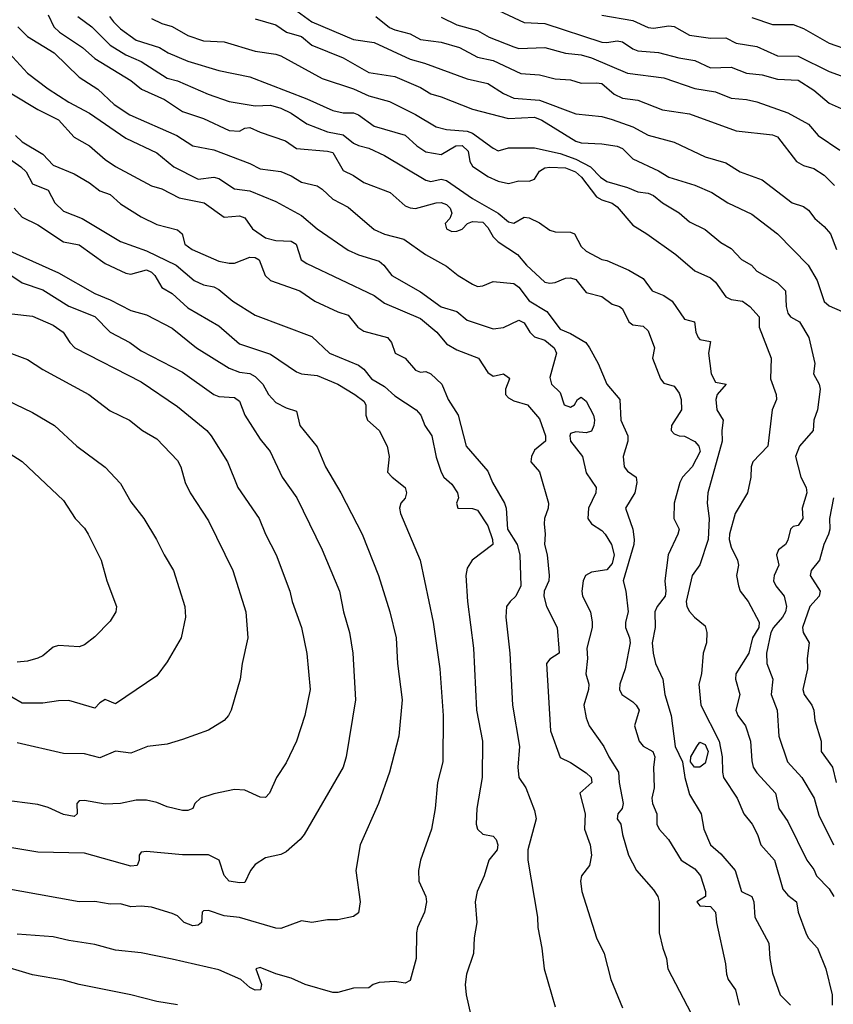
# Model space of a CAD drawing. Header units: metres. Extents: x -46681 to -43747, y -240911 to -237677.
# Tile 637 of 656: x -45346 to -45267, y -239050 to -238955. Entities that reach past the tile are written whole.
import ezdxf

# ---------------------------------------------------------------- set-up
doc = ezdxf.new("R2010")
doc.units = ezdxf.units.M
doc.layers.add('CONTOUR_INDEX', color=1, linetype='Continuous')
doc.layers.add('CONTOUR_INTER', color=3, linetype='Continuous')

msp = doc.modelspace()

# ---------------------------------------------------------------- linework, layer by layer
at = {"layer": 'CONTOUR_INDEX'}
for points, elevation in [([(-45300.595, -238953.963), (-45297.095, -238955.61), (-45295.095, -238955.703), (-45289.595, -238957.49), (-45289.095, -238957.53), (-45288.095, -238957.353), (-45287.595, -238957.453), (-45286.595, -238958.144), (-45286.095, -238958.319), (-45284.095, -238958.484), (-45282.142, -238959.02), (-45280.595, -238959.274), (-45279.095, -238959.965), (-45277.095, -238959.895), (-45275.595, -238960.48), (-45274.095, -238960.663), (-45272.595, -238961.075), (-45270.595, -238961.174), (-45269.095, -238962.135), (-45267.595, -238963.387), (-45265.595, -238964.301)], 90), ([(-45333.095, -238955.198), (-45332.095, -238955.692), (-45331.095, -238955.977), (-45329.595, -238956.846), (-45328.095, -238957.354), (-45326.095, -238957.454), (-45323.095, -238958.352), (-45321.095, -238958.65), (-45320.595, -238958.827), (-45316.595, -238960.992), (-45313.595, -238962.013), (-45312.095, -238962.662), (-45310.095, -238963.229), (-45307.595, -238964.47), (-45305.595, -238965.669), (-45304.595, -238965.944), (-45302.595, -238966.093), (-45302.095, -238966.271), (-45300.095, -238967.748), (-45299.595, -238967.978), (-45298.595, -238967.697), (-45296.095, -238967.698), (-45293.595, -238968.258), (-45292.095, -238968.803), (-45290.67, -238969.52), (-45289.707, -238970.52), (-45289.095, -238970.957), (-45287.095, -238971.518), (-45286.095, -238971.955), (-45285.095, -238972.075), (-45284.595, -238972.318), (-45283.722, -238973.02), (-45282.095, -238973.968), (-45281.095, -238974.845), (-45279.595, -238975.583), (-45278.095, -238976.833), (-45277.095, -238977.438), (-45276.095, -238978.484), (-45275.124, -238979.02), (-45274.595, -238979.606), (-45272.595, -238980.736), (-45271.838, -238981.52), (-45271.762, -238983.02), (-45271.595, -238983.676), (-45271.343, -238984.02), (-45270.478, -238984.52), (-45269.589, -238986.02), (-45269.008, -238988.52), (-45269.139, -238989.52), (-45268.57, -238990.52), (-45268.482, -238991.02), (-45268.732, -238993.02), (-45269.103, -238994.02), (-45269.166, -238995.02), (-45270.49, -238996.52), (-45270.866, -238997.52), (-45270.356, -238999.52), (-45269.826, -239000.52), (-45269.778, -239001.02), (-45270.222, -239002.52), (-45270.141, -239003.52), (-45270.595, -239004.181), (-45271.095, -239004.293), (-45271.363, -239004.52), (-45271.595, -239005.598), (-45271.84, -239006.02), (-45272.516, -239006.52), (-45272.714, -239007.02), (-45272.491, -239008.02), (-45272.922, -239009.02), (-45272.987, -239009.52), (-45272.765, -239010.02), (-45271.962, -239011.02), (-45271.741, -239012.02), (-45271.835, -239012.52), (-45272.125, -239013.02), (-45272.998, -239014.02), (-45273.238, -239014.52), (-45273.681, -239016.52), (-45273.62, -239017.52), (-45273.042, -239019.02), (-45273.208, -239020.52), (-45272.639, -239022.02), (-45272.464, -239024.52), (-45271.651, -239027.02), (-45270.267, -239028.52), (-45269.047, -239030.52), (-45268.595, -239032.157), (-45267.197, -239035.02)], 95), ([(-45348.32, -238957.02), (-45345.095, -238960.502), (-45343.095, -238962.006), (-45341.095, -238963.303), (-45339.095, -238964.346), (-45335.595, -238966.775), (-45332.595, -238968.176), (-45330.952, -238969.52), (-45328.595, -238970.725), (-45327.095, -238970.522), (-45326.595, -238970.668), (-45325.095, -238971.646), (-45323.595, -238971.858), (-45321.095, -238972.88), (-45318.595, -238974.248), (-45317.105, -238975.52), (-45314.095, -238977.584), (-45313.095, -238978.042), (-45311.095, -238978.661), (-45310.639, -238979.02), (-45309.869, -238980.02), (-45307.095, -238981.601), (-45305.095, -238983.066), (-45303.595, -238983.509), (-45302.595, -238984.337), (-45300.095, -238985.182), (-45299.095, -238985.071), (-45297.595, -238984.342), (-45297.095, -238984.605), (-45296.532, -238985.52), (-45296.095, -238985.95), (-45295.095, -238986.278), (-45294.199, -238987.02), (-45293.953, -238987.52), (-45294.595, -238989.88), (-45294.446, -238990.52), (-45293.595, -238991.342), (-45293.233, -238992.52), (-45292.595, -238992.741), (-45292.227, -238992.52), (-45291.931, -238992.02), (-45291.595, -238991.786), (-45291.095, -238992.182), (-45290.399, -238993.52), (-45290.295, -238994.02), (-45290.354, -238994.52), (-45290.595, -238995.067), (-45291.095, -238995.235), (-45292.095, -238995.129), (-45292.595, -238995.299), (-45292.687, -238995.52), (-45292.626, -238996.02), (-45291.465, -238997.52), (-45291.095, -238999.085), (-45290.123, -239000.52), (-45290.169, -239001.02), (-45290.863, -239002.52), (-45290.937, -239003.52), (-45290.573, -239004.02), (-45289.595, -239004.661), (-45289.257, -239005.02), (-45288.644, -239006.02), (-45288.389, -239007.02), (-45288.595, -239007.863), (-45289.095, -239008.471), (-45290.595, -239008.692), (-45291.147, -239009.02), (-45291.393, -239009.52), (-45291.516, -239010.52), (-45291.45, -239011.02), (-45290.674, -239012.52), (-45290.501, -239013.52), (-45290.525, -239014.02), (-45291.045, -239016.02), (-45290.964, -239017.02), (-45291.113, -239018.52), (-45290.845, -239019.52), (-45290.873, -239020.02), (-45291.316, -239021.52), (-45291.095, -239022.767), (-45290.796, -239023.52), (-45289.385, -239025.52), (-45288.916, -239026.52), (-45287.961, -239028.02), (-45287.908, -239029.02), (-45287.518, -239031.02), (-45287.612, -239031.52), (-45288.021, -239032.02), (-45288.096, -239032.52), (-45287.754, -239033.02), (-45287.6, -239034.02), (-45287.01, -239036.02), (-45286.222, -239037.52), (-45284.595, -239039.358), (-45284.185, -239040.02), (-45284.042, -239040.52), (-45284.045, -239043.52), (-45283.702, -239045.02), (-45283.324, -239046.02), (-45283.219, -239047.02), (-45280.595, -239051.994)], 100), ([(-45347.11, -238977.52), (-45342.095, -238979.761), (-45338.595, -238981.775), (-45337.095, -238982.37), (-45335.095, -238983.408), (-45333.595, -238983.826), (-45331.095, -238985.112), (-45328.75, -238987.02), (-45325.595, -238988.991), (-45324.595, -238989.379), (-45323.595, -238989.498), (-45323.095, -238989.774), (-45322.358, -238990.52), (-45321.812, -238991.52), (-45321.095, -238992.301), (-45320.095, -238992.811), (-45319.095, -238993.131), (-45318.78, -238994.52), (-45317.095, -238996.592), (-45316.283, -238998.52), (-45314.808, -239001.02), (-45312.741, -239005.02), (-45311.168, -239009.02), (-45310.065, -239012.52), (-45309.443, -239015.02), (-45309.327, -239017.52), (-45308.872, -239021.02), (-45309.188, -239024.52), (-45310.118, -239028.02), (-45311.169, -239031.02), (-45312.953, -239035.02), (-45313.351, -239037.52), (-45312.937, -239040.52), (-45313.095, -239041.594), (-45313.595, -239041.951), (-45315.095, -239042.265), (-45316.095, -239042.283), (-45317.595, -239042.514), (-45318.595, -239042.361), (-45320.595, -239043.117), (-45321.095, -239043.074), (-45324.595, -239042.04), (-45326.095, -239041.875), (-45327.595, -239041.367), (-45328.095, -239041.402), (-45328.199, -239041.52), (-45328.267, -239042.52), (-45328.595, -239042.797), (-45329.095, -239042.861), (-45329.955, -239042.52), (-45330.595, -239041.894), (-45331.095, -239041.65), (-45333.095, -239041.045), (-45334.095, -239040.944), (-45335.095, -239041.022), (-45336.095, -239040.736), (-45337.095, -239040.753), (-45338.595, -239040.509), (-45340.095, -239040.535), (-45349.595, -239038.838)], 105), ([(-45348.595, -238996.112), (-45345.595, -238997.993), (-45341.595, -239001.759), (-45340.493, -239003.52), (-45339.595, -239004.446), (-45339.237, -239005.02), (-45337.958, -239007.52), (-45337.432, -239009.52), (-45336.496, -239012.02), (-45336.541, -239012.52), (-45337.095, -239013.426), (-45338.595, -239014.941), (-45339.595, -239015.694), (-45340.095, -239015.897), (-45342.095, -239015.776), (-45342.595, -239015.923), (-45343.595, -239016.783), (-45344.095, -239016.985), (-45345.095, -239017.275), (-45346.095, -239017.388)], 110)]:
    msp.add_lwpolyline(points, dxfattribs=dict(at, elevation=elevation))
at = {"layer": 'CONTOUR_INTER'}
for points, elevation in [([(-45320.095, -238953.72), (-45317.595, -238955.544), (-45313.595, -238957.252), (-45311.595, -238957.542), (-45308.095, -238959.144), (-45306.73, -238959.52), (-45302.595, -238961.031), (-45300.595, -238961.479), (-45299.095, -238962.456), (-45298.095, -238962.893), (-45295.595, -238963.091), (-45292.095, -238964.419), (-45289.595, -238964.688), (-45288.595, -238964.949), (-45286.595, -238965.674), (-45285.095, -238966.49), (-45282.595, -238967.139), (-45279.595, -238968.581), (-45277.595, -238969.163), (-45276.22, -238970.02), (-45274.095, -238970.788), (-45271.202, -238973.02), (-45270.095, -238973.373), (-45269.595, -238973.736), (-45269.004, -238974.52), (-45268.095, -238975.288), (-45267.491, -238976.02), (-45266.911, -238977.52)], 93), ([(-45343.095, -238954.853), (-45342.539, -238956.02), (-45341.996, -238956.52), (-45339.761, -238958.02), (-45338.595, -238959.083), (-45335.095, -238961.211), (-45334.068, -238962.02), (-45331.836, -238963.02), (-45330.095, -238964.182), (-45328.095, -238964.852), (-45325.595, -238966.023), (-45324.595, -238966.094), (-45324.095, -238965.811), (-45323.595, -238965.732), (-45322.595, -238966.198), (-45320.162, -238967.02), (-45319.095, -238967.777), (-45316.095, -238968.007), (-45315.595, -238968.157), (-45314.595, -238969.89), (-45313.595, -238970.362), (-45312.595, -238971.056), (-45310.053, -238972.02), (-45308.595, -238973.293), (-45308.095, -238973.512), (-45307.595, -238973.548), (-45305.595, -238973.001), (-45305.095, -238972.966), (-45304.595, -238973.175), (-45304.256, -238973.52), (-45304.093, -238974.02), (-45304.276, -238974.52), (-45304.717, -238975.02), (-45304.583, -238975.52), (-45304.095, -238975.777), (-45303.595, -238975.751), (-45303.095, -238975.557), (-45302.559, -238975.02), (-45302.095, -238974.809), (-45301.095, -238974.871), (-45300.595, -238975.404), (-45300.095, -238976.296), (-45299.595, -238976.78), (-45297.746, -238978.02), (-45296.87, -238979.02), (-45295.095, -238980.665), (-45294.595, -238980.765), (-45294.095, -238980.7), (-45293.095, -238980.289), (-45292.595, -238980.247), (-45292.095, -238980.419), (-45291.095, -238981.676), (-45289.595, -238982.064), (-45288.595, -238982.788), (-45287.859, -238983.02), (-45287.595, -238983.245), (-45286.97, -238984.52), (-45286.595, -238984.788), (-45285.595, -238984.918), (-45285.095, -238985.377), (-45284.477, -238987.02), (-45284.672, -238988.02), (-45283.906, -238990.02), (-45283.595, -238990.435), (-45282.595, -238990.713), (-45282.095, -238991.402), (-45281.918, -238992.02), (-45281.889, -238993.02), (-45282.863, -238994.52), (-45282.884, -238995.02), (-45282.595, -238995.338), (-45282.095, -238995.52), (-45281.595, -238995.536), (-45280.595, -238996.081), (-45280.207, -238996.52), (-45280.081, -238997.02), (-45280.863, -238998.52), (-45281.78, -238999.52), (-45282.04, -239000.02), (-45282.577, -239002.02), (-45282.634, -239003.52), (-45282.111, -239004.52), (-45282.221, -239005.02), (-45283.18, -239007.02), (-45283.487, -239009.52), (-45283.387, -239010.52), (-45283.46, -239011.02), (-45284.24, -239012.02), (-45284.457, -239012.52), (-45284.432, -239014.02), (-45284.723, -239015.52), (-45284.606, -239016.52), (-45284.394, -239017.52), (-45283.691, -239019.02), (-45283.481, -239020.52), (-45282.896, -239022.52), (-45282.494, -239025.52), (-45281.788, -239027.02), (-45281.576, -239028.52), (-45281.095, -239030.173), (-45279.993, -239032.02), (-45279.711, -239033.52), (-45279.091, -239035.02), (-45278.095, -239035.908), (-45276.704, -239037.52), (-45276.095, -239039.547), (-45275.095, -239040.025), (-45274.891, -239040.52), (-45274.785, -239042.02), (-45273.436, -239044.52), (-45273.354, -239046.02), (-45273.095, -239047.41), (-45272.354, -239049.52), (-45271.346, -239050.52)], 98), ([(-45340.239, -238955.02), (-45338.882, -238956.02), (-45337.095, -238957.783), (-45335.595, -238958.728), (-45334.095, -238959.371), (-45331.595, -238960.97), (-45330.595, -238961.216), (-45327.616, -238962.52), (-45325.595, -238963.239), (-45323.095, -238963.641), (-45321.595, -238963.583), (-45320.595, -238963.876), (-45319.595, -238964.363), (-45318.095, -238965.383), (-45316.095, -238966.144), (-45314.595, -238966.446), (-45313.595, -238967.235), (-45313.095, -238967.491), (-45312.095, -238967.746), (-45310.595, -238968.435), (-45306.595, -238970.832), (-45306.095, -238970.939), (-45305.095, -238970.721), (-45304.595, -238970.864), (-45302.095, -238972.586), (-45299.585, -238974.02), (-45298.595, -238974.853), (-45298.095, -238974.973), (-45297.095, -238974.408), (-45296.595, -238974.467), (-45295.595, -238974.957), (-45294.595, -238975.66), (-45294.095, -238975.807), (-45292.595, -238975.832), (-45292.222, -238976.02), (-45291.595, -238977.222), (-45291.095, -238977.692), (-45289.595, -238978.483), (-45289.095, -238978.578), (-45286.968, -238979.52), (-45285.595, -238980.332), (-45284.711, -238981.52), (-45283.595, -238981.957), (-45282.787, -238982.52), (-45281.595, -238984.241), (-45280.631, -238984.52), (-45280.507, -238985.52), (-45280.278, -238986.02), (-45280.095, -238986.208), (-45279.095, -238986.392), (-45279.275, -238987.52), (-45279.031, -238989.52), (-45278.595, -238990.336), (-45277.578, -238990.52), (-45278.424, -238991.52), (-45278.569, -238992.02), (-45278.481, -238993.02), (-45277.852, -238994.02), (-45277.987, -238995.02), (-45277.953, -238996.02), (-45279.341, -239001.02), (-45279.387, -239002.02), (-45279.204, -239003.52), (-45279.303, -239005.52), (-45280.095, -239007.995), (-45280.859, -239009.02), (-45281.434, -239011.52), (-45281.359, -239012.02), (-45281.095, -239012.481), (-45280.627, -239013.02), (-45279.595, -239013.858), (-45279.427, -239014.52), (-45279.454, -239015.52), (-45279.797, -239016.52), (-45279.952, -239018.52), (-45280.219, -239019.52), (-45280.013, -239021.52), (-45278.256, -239025.02), (-45277.952, -239026.52), (-45277.935, -239028.02), (-45277.821, -239028.52), (-45276.496, -239030.52), (-45275.874, -239032.02), (-45275.038, -239033.02), (-45274.539, -239034.02), (-45274.231, -239035.02), (-45272.882, -239036.52), (-45272.095, -239039.309), (-45271.595, -239039.878), (-45270.757, -239040.52), (-45270.598, -239041.52), (-45269.871, -239043.52), (-45269.646, -239044.02), (-45268.745, -239045.02), (-45267.93, -239047.02), (-45267.319, -239049.52), (-45267.337, -239050.52)], 97), ([(-45337.151, -238955.02), (-45336.792, -238955.52), (-45336.095, -238956.198), (-45334.595, -238957.285), (-45332.318, -238958.02), (-45331.479, -238958.52), (-45329.595, -238959.329), (-45326.595, -238960.235), (-45323.595, -238960.849), (-45318.095, -238962.958), (-45315.595, -238964.094), (-45314.595, -238964.335), (-45313.595, -238964.328), (-45313.095, -238964.527), (-45311.595, -238965.592), (-45308.595, -238966.486), (-45307.463, -238967.52), (-45306.595, -238968.092), (-45305.095, -238968.341), (-45303.68, -238967.52), (-45303.095, -238967.467), (-45302.494, -238968.02), (-45302.339, -238969.02), (-45302.095, -238969.456), (-45300.595, -238970.475), (-45299.595, -238970.905), (-45298.595, -238971.148), (-45297.595, -238970.878), (-45296.595, -238970.933), (-45296.095, -238970.721), (-45295.595, -238969.947), (-45295.095, -238969.622), (-45294.595, -238969.562), (-45293.095, -238969.624), (-45292.127, -238970.02), (-45291.546, -238970.52), (-45290.095, -238972.426), (-45289.595, -238972.726), (-45288.595, -238973.041), (-45288.095, -238973.395), (-45286.595, -238975.182), (-45285.218, -238976.02), (-45282.425, -238978.02), (-45280.595, -238979.58), (-45279.095, -238980.251), (-45278.595, -238980.662), (-45277.595, -238982.086), (-45277.095, -238982.335), (-45275.988, -238982.52), (-45275.294, -238983.02), (-45274.369, -238984.02), (-45274.381, -238985.02), (-45273.202, -238988.02), (-45273.277, -238990.02), (-45272.724, -238991.52), (-45272.701, -238992.02), (-45273.124, -238993.02), (-45273.537, -238996.52), (-45274.984, -238998.02), (-45275.159, -238998.52), (-45275.179, -238999.52), (-45275.509, -239001.02), (-45276.686, -239003.02), (-45277.259, -239005.02), (-45277.277, -239005.52), (-45277.095, -239006.274), (-45276.486, -239007.52), (-45276.387, -239008.02), (-45276.558, -239009.02), (-45276.388, -239010.02), (-45276.217, -239010.52), (-45275.43, -239011.52), (-45274.385, -239013.52), (-45274.41, -239014.02), (-45275.017, -239015.02), (-45275.388, -239016.52), (-45276.62, -239018.52), (-45276.675, -239019.02), (-45276.254, -239020.52), (-45276.619, -239022.02), (-45276.447, -239022.52), (-45275.703, -239023.52), (-45275.226, -239025.02), (-45275.095, -239026.928), (-45274.945, -239027.52), (-45274.595, -239028.087), (-45272.783, -239030.02), (-45272.466, -239031.52), (-45271.595, -239032.77), (-45269.769, -239036.52), (-45269.095, -239037.416), (-45268.848, -239038.02), (-45267.595, -239039.291), (-45267.17, -239040.02)], 96), ([(-45311.411, -238955.02), (-45310.095, -238956.062), (-45309.595, -238956.304), (-45308.095, -238956.683), (-45307.095, -238957.248), (-45305.095, -238957.507), (-45303.338, -238958.02), (-45301.595, -238958.952), (-45300.095, -238959.27), (-45297.397, -238960.52), (-45295.595, -238960.653), (-45294.095, -238961.039), (-45292.595, -238961.142), (-45291.595, -238961.446), (-45290.095, -238961.406), (-45289.595, -238961.502), (-45288.392, -238962.52), (-45287.595, -238962.903), (-45286.095, -238963.083), (-45283.718, -238964.02), (-45281.095, -238964.423), (-45276.595, -238966.048), (-45273.095, -238966.443), (-45272.595, -238966.628), (-45270.773, -238969.02), (-45270.095, -238969.411), (-45269.095, -238969.694), (-45268.095, -238970.329), (-45267.095, -238971.334)], 92), ([(-45289.595, -238954.87), (-45286.595, -238955.392), (-45285.095, -238956.066), (-45284.595, -238956.14), (-45283.095, -238955.931), (-45282.595, -238955.97), (-45281.095, -238956.814), (-45279.095, -238957.12), (-45277.595, -238957.06), (-45276.595, -238957.597), (-45274.595, -238957.914), (-45272.595, -238958.815), (-45270.595, -238958.858), (-45267.595, -238960.325), (-45266.095, -238960.881)], 89), ([(-45323.095, -238955.228), (-45321.095, -238955.818), (-45320.066, -238956.52), (-45318.595, -238956.946), (-45317.595, -238957.786), (-45314.576, -238959.02), (-45312.095, -238960.409), (-45309.595, -238960.808), (-45307.095, -238961.864), (-45306.095, -238962.49), (-45305.095, -238962.765), (-45302.095, -238963.974), (-45298.595, -238964.852), (-45296.095, -238964.746), (-45295.389, -238965.02), (-45292.095, -238967.046), (-45291.595, -238967.224), (-45289.595, -238967.317), (-45288.095, -238967.538), (-45287.595, -238967.753), (-45286.595, -238968.769), (-45284.095, -238969.907), (-45283.095, -238970.548), (-45280.595, -238971.315), (-45278.949, -238972.02), (-45277.415, -238973.02), (-45275.095, -238974.111), (-45272.595, -238976.016), (-45269.642, -238979.02), (-45268.767, -238980.52), (-45268.095, -238982.539), (-45267.595, -238982.975), (-45266.361, -238983.52)], 94), ([(-45305.095, -238955.088), (-45303.595, -238955.825), (-45301.595, -238956.376), (-45300.466, -238957.02), (-45298.095, -238957.937), (-45297.595, -238958.092), (-45295.095, -238958.02), (-45293.095, -238958.572), (-45291.595, -238958.73), (-45290.595, -238959.013), (-45287.095, -238960.5), (-45283.595, -238960.941), (-45280.595, -238961.958), (-45278.595, -238962.284), (-45277.095, -238962.888), (-45275.595, -238963.022), (-45274.595, -238963.265), (-45271.595, -238964.313), (-45269.595, -238965.43), (-45268.682, -238966.52), (-45266.595, -238967.939)], 91), ([(-45275.095, -238955.116), (-45273.095, -238955.787), (-45271.095, -238955.8), (-45270.095, -238956.184), (-45267.595, -238957.606), (-45265.595, -238958.314)], 88), ([(-45346.019, -238956.02), (-45345.095, -238956.958), (-45342.513, -238958.52), (-45340.095, -238960.874), (-45338.293, -238962.02), (-45336.703, -238963.52), (-45335.19, -238964.52), (-45330.655, -238966.52), (-45329.095, -238967.523), (-45327.095, -238967.897), (-45323.595, -238969.218), (-45322.595, -238969.713), (-45320.595, -238969.993), (-45319.595, -238970.412), (-45318.595, -238971.031), (-45317.095, -238971.363), (-45316.595, -238971.687), (-45315.595, -238972.652), (-45314.095, -238973.419), (-45311.595, -238975.598), (-45310.595, -238976.027), (-45308.703, -238976.52), (-45306.63, -238978.02), (-45304.595, -238979.142), (-45303.472, -238980.02), (-45302.095, -238980.87), (-45301.595, -238981.081), (-45301.095, -238981.045), (-45300.095, -238980.626), (-45298.095, -238980.81), (-45297.595, -238981.148), (-45296.595, -238982.48), (-45294.894, -238983.52), (-45293.595, -238985.229), (-45292.595, -238985.648), (-45291.133, -238986.52), (-45290.789, -238987.02), (-45289.952, -238988.52), (-45289.089, -238990.52), (-45287.849, -238992.02), (-45287.735, -238994.02), (-45287.08, -238995.52), (-45287.07, -238996.02), (-45287.533, -238997.52), (-45287.424, -238998.52), (-45287.095, -238998.922), (-45286.253, -238999.52), (-45286.195, -239000.02), (-45286.377, -239001.02), (-45287.299, -239002.52), (-45286.596, -239004.52), (-45286.453, -239005.52), (-45286.497, -239006.02), (-45287.505, -239009.52), (-45287.257, -239010.52), (-45287.03, -239012.52), (-45287.307, -239013.52), (-45287.309, -239014.02), (-45286.898, -239015.02), (-45286.834, -239015.52), (-45287.318, -239018.02), (-45287.849, -239019.52), (-45287.887, -239020.02), (-45287.66, -239020.52), (-45286.595, -239021.204), (-45286.248, -239021.52), (-45285.962, -239022.02), (-45286.437, -239023.52), (-45285.965, -239025.02), (-45285.595, -239025.501), (-45284.667, -239026.02), (-45284.471, -239026.52), (-45284.599, -239027.52), (-45284.54, -239029.52), (-45284.738, -239030.52), (-45284.701, -239031.02), (-45284.274, -239032.02), (-45284.256, -239033.02), (-45284.042, -239033.52), (-45283.153, -239034.52), (-45281.91, -239036.52), (-45280.595, -239037.339), (-45280.053, -239038.02), (-45279.551, -239039.52), (-45279.548, -239040.02), (-45280.385, -239040.52), (-45280.095, -239040.928), (-45279.095, -239040.98), (-45278.586, -239041.52), (-45278.496, -239042.52), (-45277.619, -239046.52), (-45277.537, -239047.52), (-45277.367, -239048.02), (-45276.679, -239049.02), (-45276.307, -239050.52)], 99), ([(-45346.595, -238962.492), (-45344.095, -238964.012), (-45342.095, -238965.012), (-45340.595, -238966.673), (-45339.095, -238967.517), (-45337.595, -238968.821), (-45336.595, -238969.492), (-45333.095, -238971.361), (-45332.095, -238971.659), (-45330.431, -238972.52), (-45328.026, -238973.02), (-45326.095, -238974.397), (-45324.595, -238974.267), (-45324.095, -238974.46), (-45323.339, -238975.52), (-45322.095, -238976.4), (-45321.095, -238976.648), (-45319.595, -238976.706), (-45319.135, -238977.02), (-45318.633, -238978.52), (-45318.095, -238978.883), (-45311.595, -238981.957), (-45310.595, -238982.693), (-45307.095, -238984.179), (-45305.537, -238985.52), (-45304.595, -238986.622), (-45303.595, -238987.208), (-45301.492, -238988.02), (-45300.595, -238989.4), (-45300.095, -238989.758), (-45299.095, -238989.531), (-45298.595, -238989.894), (-45298.516, -238990.02), (-45298.891, -238991.02), (-45298.894, -238991.52), (-45298.595, -238991.858), (-45298.095, -238992.15), (-45296.764, -238992.52), (-45295.595, -238993.866), (-45295.015, -238995.52), (-45295.017, -238996.02), (-45296.095, -238996.913), (-45296.37, -238997.52), (-45296.438, -238998.02), (-45295.595, -238998.986), (-45294.722, -239002.02), (-45294.763, -239002.52), (-45295.133, -239003.52), (-45295.152, -239004.02), (-45295.047, -239005.02), (-45295.119, -239006.02), (-45294.861, -239007.02), (-45294.665, -239009.02), (-45294.716, -239009.52), (-45295.144, -239010.52), (-45295.191, -239011.02), (-45294.942, -239012.02), (-45293.912, -239014.02), (-45293.723, -239016.02), (-45293.711, -239016.52), (-45294.595, -239017.082), (-45294.939, -239017.52), (-45294.533, -239024.02), (-45293.595, -239026.578), (-45292.595, -239027.058), (-45291.095, -239028.061), (-45290.602, -239028.52), (-45290.55, -239029.02), (-45291.711, -239030.02), (-45291.179, -239032.02), (-45291.268, -239033.52), (-45290.707, -239035.02), (-45290.565, -239036.02), (-45290.762, -239037.02), (-45291.544, -239038.02), (-45291.643, -239038.52), (-45291.507, -239039.52), (-45290.105, -239044.02), (-45289.366, -239045.52), (-45288.723, -239048.02), (-45287.595, -239050.785)], 101), ([(-45346.256, -238966.52), (-45345.595, -238967.133), (-45343.595, -238968.308), (-45342.595, -238969.391), (-45340.595, -238970.213), (-45339.095, -238971.068), (-45338.095, -238971.84), (-45337.095, -238972.213), (-45336.095, -238973.118), (-45334.095, -238974.361), (-45332.595, -238975.094), (-45330.595, -238975.623), (-45330.149, -238976.02), (-45329.869, -238977.02), (-45329.16, -238977.52), (-45326.595, -238978.659), (-45325.595, -238978.84), (-45325.095, -238978.856), (-45323.595, -238978.246), (-45323.095, -238978.283), (-45322.7, -238978.52), (-45322.129, -238980.02), (-45321.595, -238980.524), (-45318.77, -238981.52), (-45317.313, -238982.52), (-45315.095, -238983.549), (-45314.095, -238983.877), (-45313.18, -238985.02), (-45312.595, -238985.423), (-45310.297, -238986.02), (-45309.896, -238986.52), (-45309.566, -238987.52), (-45308.595, -238988.022), (-45307.595, -238989.165), (-45307.095, -238989.36), (-45306.595, -238989.307), (-45306.095, -238989.515), (-45305.056, -238990.52), (-45304.427, -238992.02), (-45303.465, -238993.52), (-45302.701, -238996.52), (-45300.595, -238998.932), (-45300.146, -239000.02), (-45298.983, -239002.02), (-45298.841, -239002.52), (-45298.715, -239004.52), (-45297.78, -239006.02), (-45297.504, -239007.02), (-45297.418, -239010.02), (-45297.893, -239011.02), (-45298.45, -239011.52), (-45298.786, -239012.02), (-45298.846, -239013.02), (-45298.467, -239016.52), (-45298.231, -239021.52), (-45297.53, -239025.52), (-45297.688, -239027.52), (-45297.619, -239028.52), (-45296.918, -239029.52), (-45296.095, -239031.696), (-45295.918, -239032.52), (-45296.749, -239035.52), (-45296.739, -239036.52), (-45295.788, -239042.02), (-45295.754, -239043.02), (-45295.371, -239045.02), (-45295.167, -239047.02), (-45294.095, -239050.659)], 102), ([(-45348.095, -238967.888), (-45345.748, -238969.52), (-45345.205, -238970.02), (-45344.595, -238971.176), (-45343.095, -238971.789), (-45342.437, -238973.02), (-45341.595, -238973.808), (-45339.819, -238974.52), (-45336.095, -238976.755), (-45333.595, -238977.634), (-45330.706, -238979.02), (-45328.995, -238980.52), (-45328.095, -238980.935), (-45327.095, -238981.137), (-45326.595, -238981.389), (-45325.257, -238982.52), (-45323.095, -238983.859), (-45317.595, -238985.923), (-45315.902, -238987.52), (-45313.095, -238988.695), (-45312.595, -238989.077), (-45311.839, -238990.02), (-45310.595, -238990.752), (-45309.595, -238991.66), (-45307.537, -238993.02), (-45307.073, -238993.52), (-45306.68, -238994.52), (-45306.01, -238995.52), (-45305.595, -238997.589), (-45305.095, -238999.032), (-45304.852, -238999.52), (-45304.095, -239000.194), (-45303.541, -239001.02), (-45303.428, -239001.52), (-45303.623, -239002.02), (-45303.506, -239002.52), (-45302.095, -239002.528), (-45301.595, -239002.687), (-45300.595, -239004.215), (-45300.158, -239005.52), (-45300.124, -239006.02), (-45302.129, -239007.52), (-45302.595, -239008.296), (-45302.724, -239009.02), (-45302.563, -239011.52), (-45302.001, -239016.02), (-45301.71, -239022.02), (-45301.113, -239025.02), (-45301.158, -239028.52), (-45301.67, -239031.52), (-45301.732, -239033.02), (-45301.6, -239033.52), (-45301.095, -239033.998), (-45300.095, -239034.19), (-45299.787, -239034.52), (-45299.63, -239035.02), (-45299.699, -239035.52), (-45300.492, -239036.52), (-45300.965, -239038.02), (-45301.625, -239039.52), (-45301.809, -239040.52), (-45301.659, -239042.52), (-45301.918, -239044.02), (-45301.982, -239045.52), (-45302.648, -239047.52), (-45302.803, -239048.52), (-45302.709, -239049.52), (-45302.241, -239051.52)], 103), ([(-45346.391, -238973.52), (-45345.595, -238974.406), (-45344.095, -238975.132), (-45341.595, -238976.767), (-45340.095, -238977.066), (-45337.595, -238978.867), (-45335.595, -238979.798), (-45335.095, -238979.904), (-45333.595, -238979.477), (-45333.095, -238979.711), (-45332.781, -238980.02), (-45332.095, -238981.183), (-45331.095, -238981.774), (-45329.595, -238983.157), (-45326.595, -238984.88), (-45324.595, -238986.629), (-45321.595, -238987.637), (-45319.095, -238989.325), (-45318.595, -238989.543), (-45317.095, -238989.703), (-45315.095, -238990.529), (-45313.445, -238991.52), (-45312.595, -238992.184), (-45312.389, -238992.52), (-45312.403, -238993.52), (-45312.231, -238994.02), (-45311.092, -238995.02), (-45310.331, -238996.52), (-45310.13, -238997.52), (-45310.281, -238999.02), (-45309.859, -238999.52), (-45308.581, -239000.52), (-45308.467, -239001.02), (-45308.595, -239001.549), (-45309.013, -239002.02), (-45309.147, -239002.52), (-45309.054, -239003.02), (-45307.144, -239007.52), (-45305.884, -239013.52), (-45305.223, -239018.02), (-45304.928, -239022.52), (-45304.947, -239027.02), (-45305.479, -239029.02), (-45305.699, -239031.52), (-45306.032, -239033.52), (-45307.121, -239036.52), (-45307.309, -239037.52), (-45307.261, -239038.52), (-45306.585, -239040.02), (-45306.528, -239040.52), (-45306.725, -239041.52), (-45307.405, -239043.02), (-45307.509, -239043.52), (-45307.534, -239046.02), (-45308.095, -239048.135), (-45308.595, -239048.382), (-45309.595, -239048.217), (-45311.095, -239048.319), (-45311.681, -239048.52), (-45312.095, -239048.829), (-45313.595, -239048.868), (-45315.095, -239049.297), (-45315.595, -239049.277), (-45318.268, -239048.52), (-45319.595, -239047.897), (-45321.095, -239047.48), (-45322.595, -239046.863), (-45323.032, -239047.02), (-45322.48, -239048.52), (-45322.572, -239049.02), (-45323.095, -239049.061), (-45323.595, -239048.807), (-45324.483, -239048.02), (-45326.595, -239047.085), (-45331.095, -239046.056), (-45334.095, -239045.473), (-45336.595, -239045.213), (-45338.595, -239044.66), (-45341.095, -239044.282), (-45342.595, -239043.901), (-45346.095, -239043.643)], 104), ([(-45347.095, -238979.736), (-45345.595, -238980.737), (-45343.595, -238981.406), (-45341.095, -238982.991), (-45338.595, -238983.99), (-45337.095, -238985.519), (-45335.215, -238986.52), (-45334.095, -238987.308), (-45330.095, -238989.362), (-45327.095, -238991.518), (-45326.595, -238991.726), (-45325.095, -238991.828), (-45324.595, -238992.177), (-45324.072, -238993.52), (-45322.595, -238995.833), (-45321.629, -238997.02), (-45320.467, -238999.52), (-45319.045, -239001.52), (-45316.597, -239006.52), (-45314.941, -239010.52), (-45314.541, -239012.52), (-45313.969, -239014.52), (-45313.643, -239016.52), (-45313.397, -239021.02), (-45314.282, -239026.52), (-45314.575, -239027.52), (-45318.356, -239034.02), (-45318.74, -239034.52), (-45320.095, -239035.697), (-45320.595, -239035.96), (-45322.095, -239036.287), (-45323.095, -239036.941), (-45323.531, -239037.52), (-45324.095, -239038.653), (-45324.595, -239038.703), (-45325.597, -239038.52), (-45326.095, -239037.989), (-45326.564, -239036.52), (-45327.595, -239035.984), (-45330.095, -239035.98), (-45333.595, -239035.658), (-45334.095, -239035.741), (-45334.297, -239036.02), (-45334.287, -239036.52), (-45334.505, -239037.02), (-45335.095, -239037.091), (-45339.595, -239035.839), (-45344.095, -239035.743), (-45346.595, -239035.322)], 106), ([(-45346.595, -238983.729), (-45344.595, -238983.967), (-45342.595, -238984.824), (-45341.64, -238985.52), (-45341.011, -238986.52), (-45340.504, -238987.02), (-45334.095, -238990.306), (-45330.595, -238992.682), (-45327.768, -238995.02), (-45327.353, -238995.52), (-45325.763, -238998.02), (-45324.75, -239000.52), (-45322.693, -239003.52), (-45322.083, -239005.02), (-45321.052, -239007.02), (-45319.735, -239010.52), (-45319.497, -239011.52), (-45318.597, -239014.02), (-45318.095, -239016.533), (-45317.77, -239020.02), (-45318.284, -239022.52), (-45319.096, -239025.02), (-45320.095, -239027.102), (-45321.039, -239028.52), (-45321.708, -239030.02), (-45322.095, -239030.446), (-45322.595, -239030.418), (-45324.095, -239029.748), (-45325.095, -239029.675), (-45327.095, -239030.101), (-45328.365, -239030.52), (-45328.925, -239031.02), (-45329.099, -239031.52), (-45329.595, -239031.726), (-45330.095, -239031.717), (-45331.595, -239031.361), (-45332.595, -239030.94), (-45333.595, -239030.716), (-45334.595, -239030.724), (-45336.095, -239031.03), (-45337.595, -239031.112), (-45339.595, -239030.733), (-45340.095, -239030.762), (-45340.33, -239031.02), (-45340.279, -239032.02), (-45340.595, -239032.29), (-45341.595, -239032.095), (-45343.095, -239031.408), (-45344.095, -239031.133), (-45347.595, -239030.674)], 107), ([(-45348.133, -238987.02), (-45345.095, -238988.132), (-45343.595, -238989.098), (-45339.168, -238991.52), (-45337.095, -238993.092), (-45335.247, -238994.02), (-45333.984, -238995.02), (-45332.595, -238995.815), (-45330.595, -238997.893), (-45330.258, -238998.52), (-45329.848, -239000.02), (-45329.367, -239001.02), (-45327.595, -239003.742), (-45325.251, -239008.52), (-45324.003, -239012.52), (-45323.799, -239015.02), (-45324.355, -239017.52), (-45324.535, -239019.02), (-45325.419, -239022.02), (-45325.654, -239022.52), (-45326.095, -239023.026), (-45327.595, -239023.95), (-45330.095, -239024.862), (-45331.595, -239025.298), (-45333.483, -239025.52), (-45335.095, -239026.186), (-45336.595, -239025.972), (-45338.095, -239026.612), (-45339.595, -239026.232), (-45341.595, -239026.22), (-45346.095, -239025.162)], 108), ([(-45347.095, -238992.069), (-45344.595, -238993.279), (-45342.478, -238994.52), (-45340.318, -238996.52), (-45337.595, -238998.536), (-45336.095, -239000.111), (-45335.095, -239001.901), (-45333.856, -239003.52), (-45332.61, -239005.52), (-45331.89, -239007.02), (-45330.969, -239008.52), (-45329.885, -239012.02), (-45329.815, -239013.02), (-45330.235, -239015.02), (-45331.595, -239017.338), (-45332.595, -239018.715), (-45336.595, -239021.421), (-45337.595, -239020.996), (-45338.095, -239021.31), (-45338.595, -239021.84), (-45341.095, -239021.086), (-45342.095, -239021.102), (-45343.595, -239021.35), (-45345.595, -239021.346), (-45346.595, -239020.75)], 109), ([(-45267.191, -239001.52), (-45267.571, -239003.52), (-45267.561, -239004.52), (-45267.685, -239005.02), (-45268.14, -239006.02), (-45268.531, -239007.52), (-45269.338, -239008.52), (-45269.441, -239009.02), (-45268.474, -239010.52), (-45268.582, -239011.02), (-45269.495, -239012.02), (-45270.19, -239014.02), (-45270.118, -239014.52), (-45269.543, -239015.52), (-45269.752, -239017.02), (-45269.7, -239018.02), (-45270.15, -239020.02), (-45270.013, -239020.52), (-45269.279, -239021.52), (-45269.106, -239022.02), (-45269.006, -239023.02), (-45268.369, -239025.02), (-45268.37, -239026.02), (-45267.284, -239027.52), (-45266.946, -239029.02)], 94), ([(-45280.404, -239025.52), (-45280.095, -239025.115), (-45279.595, -239025.321), (-45279.321, -239026.02), (-45279.595, -239027.127), (-45280.095, -239027.536), (-45280.618, -239027.52), (-45281.015, -239027.02), (-45280.975, -239026.52), (-45280.404, -239025.52)], 98), ([(-45330.595, -239050.49), (-45332.595, -239050.173), (-45335.095, -239049.502), (-45340.095, -239048.505), (-45341.595, -239048.084), (-45344.595, -239047.571), (-45348.095, -239046.54)], 103)]:
    msp.add_lwpolyline(points, dxfattribs=dict(at, elevation=elevation))

doc.saveas('drawing.dxf')
